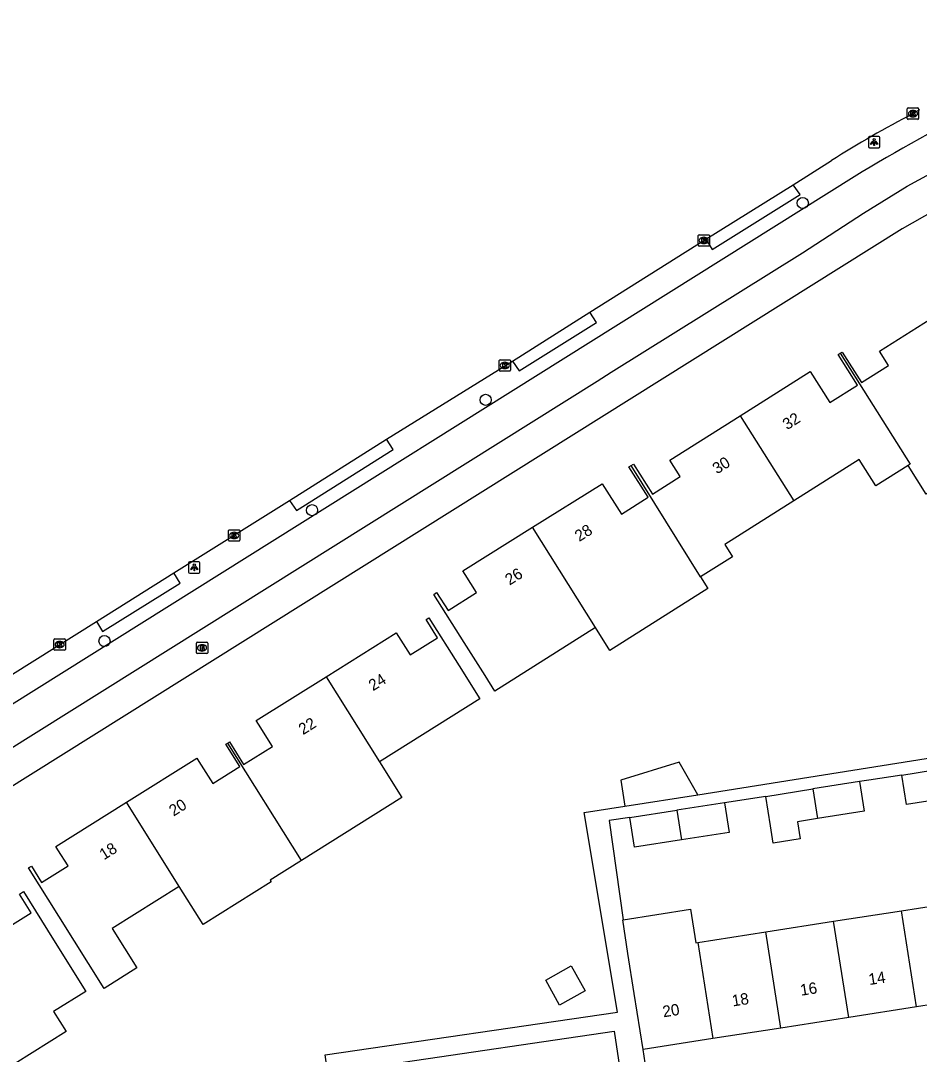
# Model space of a CAD drawing. Extents: x 160077 to 160945, y 386481 to 387498.
# Drawn here: x 160204.4 to 160283.4, y 387369.8 to 387460.7 of the extents above; entities that cross this region are included whole.
import ezdxf

# ---------------------------------------------------------------- set-up
doc = ezdxf.new("R2010")
doc.units = 0
for name, color, linetype in [('IMGEO_Boom', 7, 'Continuous'), ('IMGEO_Brandkraan', 7, 'Continuous'), ('IMGEO_Fietspad_open', 7, 'Continuous'), ('IMGEO_Kolk', 7, 'Continuous'), ('IMGEO_Lichtpunt', 7, 'Continuous'), ('IMGEO_Pand', 7, 'Continuous'), ('IMGEO_Pand_nummerreeks', 7, 'Continuous'), ('IMGEO_Rijbaan_lokaal_gesloten', 7, 'Continuous'), ('IMGEO_Voetpad_open', 7, 'Continuous')]:
    doc.layers.add(name, color=color, linetype=linetype)

msp = doc.modelspace()

# ---------------------------------------------------------------- linework, layer by layer
at = {"layer": 'IMGEO_Boom'}
for centre in [(160273.151, 387444.662), (160245.262, 387427.348), (160229.997, 387417.644), (160211.739, 387406.131)]:
    msp.add_circle(centre, 0.489, dxfattribs=at)
at = {"layer": 'IMGEO_Brandkraan'}
for p, q in [((160219.819, 387405.107), (160219.819, 387405.959)), ((160219.894, 387406.033), (160220.746, 387406.033)), ((160220.82, 387405.959), (160220.82, 387405.107)), ((160220.746, 387405.033), (160219.894, 387405.033)), ((160220.33, 387405.253), (160220.305, 387405.253)), ((160220.307, 387405.813), (160220.332, 387405.813))]:
    msp.add_line(p, q, dxfattribs=at)
for points in [[(160219.819, 387405.107), (160219.819, 387405.959)], [(160219.894, 387406.033), (160220.746, 387406.033)], [(160220.82, 387405.959), (160220.82, 387405.107)], [(160220.746, 387405.033), (160219.894, 387405.033)], [(160220.167, 387405.733), (160220.167, 387405.333), (160220.38, 387405.333)], [(160220.398, 387405.733), (160220.167, 387405.733)], [(160220.346, 387405.652), (160220.292, 387405.652), (160220.292, 387405.576)], [(160220.292, 387405.576), (160220.345, 387405.576)], [(160220.354, 387405.5), (160220.292, 387405.5), (160220.292, 387405.419)], [(160220.292, 387405.419), (160220.354, 387405.419)]]:
    msp.add_lwpolyline(points, dxfattribs=at)
for centre, radius, start, end in [((160219.896, 387405.957), 0.0765, 91.55205, 178.44795), ((160219.896, 387405.957), 0.0765, 91.55205, 178.44795), ((160220.744, 387405.957), 0.0765, 1.55205, 88.44795), ((160220.744, 387405.957), 0.0765, 1.55205, 88.44795), ((160219.896, 387405.109), 0.0765, 181.55205, 268.44795), ((160219.896, 387405.109), 0.0765, 181.55205, 268.44795), ((160220.347, 387405.614), 0.0379, 267.82845, 90.93552), ((160220.355, 387405.459), 0.0404, 269.87594, 90.50774), ((160220.386, 387405.584), 0.251, 268.66757, 293.53466), ((160220.402, 387405.588), 0.145, 59.4692, 91.53667), ((160220.427, 387405.635), 0.0922, 285.51372, 58.15012), ((160220.432, 387405.443), 0.105, 301.31148, 78.98903), ((160220.744, 387405.109), 0.0765, 271.55205, 358.44795), ((160220.744, 387405.109), 0.0765, 271.55205, 358.44795)]:
    msp.add_arc(centre, radius, start, end, dxfattribs=at)
for centre, major_axis, ratio, start_param, end_param in [((160220.306, 387405.533), (-0.387, 0.002), 0.722429, 4.712389, 7.853982), ((160220.331, 387405.533), (-0.39, 0.002), 0.717154, 1.570796, 4.712389)]:
    msp.add_ellipse(centre, major_axis=major_axis, ratio=ratio, start_param=start_param, end_param=end_param, dxfattribs=at)
at = {"layer": 'IMGEO_Fietspad_open'}
for points in [[(160140.876, 387357.421), (160187.132, 387386.441), (160191.413, 387389.134), (160255.073, 387429.003), (160256.289, 387429.772), (160273.122, 387440.293), (160278.495, 387443.763), (160282.321, 387446.132), (160288.169, 387449.309)], [(160277.663, 387446.976), (160201.088, 387399.003), (160139.521, 387360.312), (160130.284, 387353.98), (160123.646, 387349.147)]]:
    msp.add_lwpolyline(points, dxfattribs=at)
msp.add_arc((160373.222, 387289.036), 184.599, 117.04756, 121.17549, dxfattribs=at)
at = {"layer": 'IMGEO_Kolk'}
for p, q in [((160282.341, 387452.098), (160282.341, 387452.95)), ((160282.416, 387453.024), (160283.268, 387453.024)), ((160282.829, 387452.804), (160282.854, 387452.804)), ((160283.342, 387452.95), (160283.342, 387452.098)), ((160283.268, 387452.024), (160282.416, 387452.024)), ((160282.852, 387452.244), (160282.827, 387452.244)), ((160263.952, 387440.943), (160263.952, 387441.795)), ((160264.027, 387441.869), (160264.879, 387441.869)), ((160264.44, 387441.649), (160264.465, 387441.649)), ((160264.953, 387441.795), (160264.953, 387440.943)), ((160264.879, 387440.869), (160264.027, 387440.869)), ((160264.463, 387441.089), (160264.438, 387441.089)), ((160246.452, 387429.947), (160246.452, 387430.799)), ((160246.527, 387430.873), (160247.379, 387430.873)), ((160246.94, 387430.653), (160246.965, 387430.653)), ((160247.453, 387430.799), (160247.453, 387429.947)), ((160247.379, 387429.873), (160246.527, 387429.873)), ((160246.963, 387430.093), (160246.938, 387430.093)), ((160222.719, 387415.922), (160223.571, 387415.922)), ((160222.644, 387414.996), (160222.644, 387415.848)), ((160223.155, 387415.142), (160223.13, 387415.142)), ((160223.132, 387415.702), (160223.157, 387415.702)), ((160223.645, 387415.848), (160223.645, 387414.996)), ((160223.571, 387414.922), (160222.719, 387414.922)), ((160207.297, 387405.403), (160207.297, 387406.255)), ((160207.372, 387406.329), (160208.224, 387406.329)), ((160207.785, 387406.109), (160207.81, 387406.109)), ((160208.298, 387406.255), (160208.298, 387405.403)), ((160208.224, 387405.329), (160207.372, 387405.329)), ((160207.808, 387405.549), (160207.783, 387405.549))]:
    msp.add_line(p, q, dxfattribs=at)
for points in [[(160282.341, 387452.098), (160282.341, 387452.95)], [(160282.416, 387453.024), (160283.268, 387453.024)], [(160282.662, 387452.724), (160282.785, 387452.724), (160282.785, 387452.573), (160282.915, 387452.724), (160283.079, 387452.724), (160282.933, 387452.573), (160283.086, 387452.324), (160282.934, 387452.324), (160282.849, 387452.488), (160282.785, 387452.421), (160282.785, 387452.324), (160282.662, 387452.324), (160282.662, 387452.724)], [(160283.342, 387452.95), (160283.342, 387452.098)], [(160283.268, 387452.024), (160282.416, 387452.024)], [(160263.952, 387440.943), (160263.952, 387441.795)], [(160264.027, 387441.869), (160264.879, 387441.869)], [(160264.273, 387441.569), (160264.396, 387441.569), (160264.396, 387441.418), (160264.526, 387441.569), (160264.69, 387441.569), (160264.544, 387441.418), (160264.697, 387441.169), (160264.545, 387441.169), (160264.46, 387441.333), (160264.396, 387441.266), (160264.396, 387441.169), (160264.273, 387441.169), (160264.273, 387441.569)], [(160264.953, 387441.795), (160264.953, 387440.943)], [(160264.879, 387440.869), (160264.027, 387440.869)], [(160246.452, 387429.947), (160246.452, 387430.799)], [(160246.527, 387430.873), (160247.379, 387430.873)], [(160246.773, 387430.573), (160246.896, 387430.573), (160246.896, 387430.422), (160247.026, 387430.573), (160247.19, 387430.573), (160247.044, 387430.422), (160247.197, 387430.173), (160247.045, 387430.173), (160246.96, 387430.337), (160246.896, 387430.27), (160246.896, 387430.173), (160246.773, 387430.173), (160246.773, 387430.573)], [(160247.453, 387430.799), (160247.453, 387429.947)], [(160247.379, 387429.873), (160246.527, 387429.873)], [(160222.719, 387415.922), (160223.571, 387415.922)], [(160222.644, 387414.996), (160222.644, 387415.848)], [(160222.965, 387415.622), (160223.088, 387415.622), (160223.088, 387415.471), (160223.218, 387415.622), (160223.382, 387415.622), (160223.236, 387415.471), (160223.389, 387415.222), (160223.237, 387415.222), (160223.152, 387415.386), (160223.088, 387415.319), (160223.088, 387415.222), (160222.965, 387415.222), (160222.965, 387415.622)], [(160223.645, 387415.848), (160223.645, 387414.996)], [(160223.571, 387414.922), (160222.719, 387414.922)], [(160207.297, 387405.403), (160207.297, 387406.255)], [(160207.372, 387406.329), (160208.224, 387406.329)], [(160207.618, 387406.029), (160207.741, 387406.029), (160207.741, 387405.878), (160207.871, 387406.029), (160208.035, 387406.029), (160207.889, 387405.878), (160208.042, 387405.629), (160207.89, 387405.629), (160207.805, 387405.793), (160207.741, 387405.726), (160207.741, 387405.629), (160207.618, 387405.629), (160207.618, 387406.029)], [(160208.298, 387406.255), (160208.298, 387405.403)], [(160208.224, 387405.329), (160207.372, 387405.329)]]:
    msp.add_lwpolyline(points, dxfattribs=at)
for centre, start, end in [((160282.418, 387452.948), 91.55205, 178.44795), ((160282.418, 387452.948), 91.55205, 178.44795), ((160283.266, 387452.948), 1.55205, 88.44795), ((160283.266, 387452.948), 1.55205, 88.44795), ((160282.418, 387452.1), 181.55205, 268.44795), ((160282.418, 387452.1), 181.55205, 268.44795), ((160283.266, 387452.1), 271.55205, 358.44795), ((160283.266, 387452.1), 271.55205, 358.44795), ((160264.029, 387441.793), 91.55205, 178.44795), ((160264.029, 387441.793), 91.55205, 178.44795), ((160264.877, 387441.793), 1.55205, 88.44795), ((160264.877, 387441.793), 1.55205, 88.44795), ((160264.029, 387440.945), 181.55205, 268.44795), ((160264.029, 387440.945), 181.55205, 268.44795), ((160264.877, 387440.945), 271.55205, 358.44795), ((160264.877, 387440.945), 271.55205, 358.44795), ((160246.529, 387430.797), 91.55205, 178.44795), ((160246.529, 387430.797), 91.55205, 178.44795), ((160247.377, 387430.797), 1.55205, 88.44795), ((160247.377, 387430.797), 1.55205, 88.44795), ((160246.529, 387429.949), 181.55205, 268.44795), ((160246.529, 387429.949), 181.55205, 268.44795), ((160247.377, 387429.949), 271.55205, 358.44795), ((160247.377, 387429.949), 271.55205, 358.44795), ((160222.721, 387415.846), 91.55205, 178.44795), ((160222.721, 387415.846), 91.55205, 178.44795), ((160223.569, 387415.846), 1.55205, 88.44795), ((160223.569, 387415.846), 1.55205, 88.44795), ((160222.721, 387414.998), 181.55205, 268.44795), ((160222.721, 387414.998), 181.55205, 268.44795), ((160223.569, 387414.998), 271.55205, 358.44795), ((160223.569, 387414.998), 271.55205, 358.44795), ((160207.374, 387406.253), 91.55205, 178.44795), ((160207.374, 387406.253), 91.55205, 178.44795), ((160208.222, 387406.253), 1.55205, 88.44795), ((160208.222, 387406.253), 1.55205, 88.44795), ((160207.374, 387405.405), 181.55205, 268.44795), ((160207.374, 387405.405), 181.55205, 268.44795), ((160208.222, 387405.405), 271.55205, 358.44795), ((160208.222, 387405.405), 271.55205, 358.44795)]:
    msp.add_arc(centre, 0.0765, start, end, dxfattribs=at)
for centre, major_axis, ratio, start_param, end_param in [((160282.828, 387452.524), (-0.387, 0.002), 0.722429, 4.712389, 7.853982), ((160282.853, 387452.524), (-0.39, 0.002), 0.717154, 1.570796, 4.712389), ((160264.439, 387441.369), (-0.387, 0.002), 0.722429, 4.712389, 7.853982), ((160264.464, 387441.369), (-0.39, 0.002), 0.717154, 1.570796, 4.712389), ((160246.939, 387430.373), (-0.387, 0.002), 0.722429, 4.712389, 7.853982), ((160246.964, 387430.373), (-0.39, 0.002), 0.717154, 1.570796, 4.712389), ((160223.131, 387415.422), (-0.387, 0.002), 0.722429, 4.712389, 7.853982), ((160223.156, 387415.422), (-0.39, 0.002), 0.717154, 1.570796, 4.712389), ((160207.784, 387405.829), (-0.387, 0.002), 0.722429, 4.712389, 7.853982), ((160207.809, 387405.829), (-0.39, 0.002), 0.717154, 1.570796, 4.712389)]:
    msp.add_ellipse(centre, major_axis=major_axis, ratio=ratio, start_param=start_param, end_param=end_param, dxfattribs=at)
at = {"layer": 'IMGEO_Lichtpunt'}
for p, q in [((160279.834, 387450.526), (160279.026, 387450.526)), ((160279.834, 387450.526), (160279.026, 387450.526)), ((160278.932, 387450.431), (160278.932, 387449.624)), ((160278.932, 387450.431), (160278.932, 387449.624)), ((160279.928, 387449.624), (160279.928, 387450.431)), ((160279.928, 387449.624), (160279.928, 387450.431)), ((160279.026, 387449.53), (160279.834, 387449.53)), ((160279.026, 387449.53), (160279.834, 387449.53)), ((160219.139, 387413.015), (160219.139, 387412.208)), ((160219.139, 387413.015), (160219.139, 387412.208)), ((160220.041, 387413.11), (160219.233, 387413.11)), ((160220.041, 387413.11), (160219.233, 387413.11)), ((160220.135, 387412.208), (160220.135, 387413.015)), ((160220.135, 387412.208), (160220.135, 387413.015)), ((160219.233, 387412.114), (160220.041, 387412.114)), ((160219.233, 387412.114), (160220.041, 387412.114))]:
    msp.add_line(p, q, dxfattribs=at)
for points in [[(160279.306, 387450.095), (160279.345, 387450.067), (160279.157, 387449.805), (160279.119, 387449.832), (160279.306, 387450.095)], [(160279.408, 387450.047), (160279.455, 387450.047), (160279.455, 387449.725), (160279.408, 387449.725), (160279.408, 387450.047)], [(160279.518, 387450.067), (160279.556, 387450.094), (160279.743, 387449.832), (160279.704, 387449.804), (160279.518, 387450.067)], [(160219.513, 387412.679), (160219.552, 387412.651), (160219.364, 387412.389), (160219.326, 387412.416), (160219.513, 387412.679)], [(160219.615, 387412.631), (160219.662, 387412.631), (160219.662, 387412.309), (160219.615, 387412.309), (160219.615, 387412.631)], [(160219.725, 387412.651), (160219.763, 387412.678), (160219.95, 387412.416), (160219.911, 387412.388), (160219.725, 387412.651)]]:
    msp.add_lwpolyline(points, dxfattribs=at)
for centre in [(160279.431, 387450.229), (160219.638, 387412.813)]:
    msp.add_circle(centre, 0.0994, dxfattribs=at)
for centre, start, end in [((160279.026, 387450.431), 90, 180), ((160279.026, 387450.431), 90, 180), ((160279.834, 387450.431), 0, 90), ((160279.834, 387450.431), 0, 90), ((160279.026, 387449.624), 180, 270), ((160279.026, 387449.624), 180, 270), ((160279.834, 387449.624), 270, 0), ((160279.834, 387449.624), 270, 360), ((160219.233, 387413.015), 90, 180), ((160219.233, 387413.015), 90, 180), ((160220.041, 387413.015), 0, 90), ((160220.041, 387413.015), 0, 90), ((160219.233, 387412.208), 180, 270), ((160219.233, 387412.208), 180, 270), ((160220.041, 387412.208), 270, 0), ((160220.041, 387412.208), 270, 360)]:
    msp.add_arc(centre, 0.0946, start, end, dxfattribs=at)
at = {"layer": 'IMGEO_Pand'}
for points in [[(160276.448, 387431.45), (160276.62, 387431.558), (160278.316, 387428.872), (160280.699, 387430.377), (160279.901, 387431.641), (160286.018, 387435.503)], [(160267.639, 387425.939), (160273.806, 387429.833), (160275.524, 387427.112), (160277.967, 387428.655), (160276.273, 387431.339), (160276.448, 387431.45)], [(160276.448, 387431.45), (160278.144, 387428.764), (160282.602, 387421.68), (160282.424, 387421.571)], [(160290.704, 387428.081), (160292.871, 387424.648), (160284.012, 387419.056), (160282.424, 387421.571)], [(160258.055, 387421.571), (160258.257, 387421.698), (160259.927, 387419.052), (160262.383, 387420.603), (160261.472, 387422.046), (160267.639, 387425.939)], [(160267.639, 387425.939), (160272.362, 387418.46)], [(160249.387, 387416.14), (160255.509, 387419.977), (160257.2, 387417.298), (160259.541, 387418.776), (160257.856, 387421.446), (160258.055, 387421.571)], [(160264.155, 387411.771), (160258.055, 387421.571)], [(160282.424, 387421.571), (160279.58, 387419.775), (160278.117, 387422.093), (160272.362, 387418.46)], [(160272.362, 387418.46), (160266.292, 387414.627), (160266.972, 387413.549), (160264.155, 387411.771)], [(160254.918, 387407.316), (160246.073, 387401.732), (160245.206, 387403.106), (160243.371, 387406.013), (160240.702, 387410.241), (160240.953, 387410.4), (160241.957, 387408.808), (160244.469, 387410.394), (160243.463, 387411.986), (160243.264, 387412.302), (160249.387, 387416.14)], [(160254.918, 387407.316), (160249.387, 387416.14)], [(160264.155, 387411.771), (160264.802, 387410.747), (160256.179, 387405.303), (160254.918, 387407.316)], [(160231.24, 387402.998), (160237.395, 387406.86), (160237.594, 387406.543), (160238.616, 387404.913), (160241.034, 387406.43), (160240.029, 387408.032), (160240.272, 387408.185), (160242.929, 387403.95), (160244.752, 387401.045), (160235.937, 387395.515)], [(160222.579, 387397.16), (160222.736, 387397.258), (160223.98, 387395.274), (160226.51, 387396.861), (160225.279, 387398.825), (160225.084, 387399.136), (160231.24, 387402.998)], [(160231.24, 387402.998), (160235.937, 387395.515)], [(160213.668, 387391.955), (160219.865, 387395.843), (160220.052, 387395.545), (160221.266, 387393.61), (160223.649, 387395.105), (160222.422, 387397.061), (160222.579, 387397.16)], [(160229.072, 387386.844), (160222.579, 387397.16)], [(160235.937, 387395.515), (160237.902, 387392.384), (160229.072, 387386.844)], [(160263.91, 387392.614), (160262.273, 387395.491), (160257.143, 387393.902), (160257.501, 387391.612)], [(160281.851, 387394.346), (160285.995, 387394.998)], [(160286.403, 387392.396), (160282.26, 387391.744), (160281.851, 387394.346)], [(160278.145, 387393.772), (160274.041, 387393.126)], [(160278.145, 387393.772), (160278.554, 387391.17), (160274.449, 387390.524)], [(160257.501, 387391.612), (160263.91, 387392.614)], [(160269.896, 387392.474), (160274.041, 387393.126)], [(160274.449, 387390.524), (160272.687, 387390.247), (160272.925, 387388.733), (160270.543, 387388.359), (160270.305, 387389.872), (160269.896, 387392.474)], [(160274.041, 387393.126), (160274.449, 387390.524)], [(160218.313, 387384.553), (160212.416, 387380.853), (160214.594, 387377.381), (160211.714, 387375.574), (160207.72, 387381.94), (160205.062, 387386.175), (160205.318, 387386.336), (160206.214, 387384.909), (160208.536, 387386.366), (160207.649, 387387.78), (160207.47, 387388.065), (160213.668, 387391.955)], [(160218.313, 387384.553), (160213.668, 387391.955)], [(160266.26, 387391.91), (160262.086, 387391.253)], [(160266.26, 387391.91), (160266.669, 387389.308), (160262.494, 387388.651)], [(160257.941, 387390.601), (160262.086, 387391.253)], [(160262.494, 387388.651), (160258.35, 387387.999), (160257.941, 387390.601)], [(160262.086, 387391.253), (160262.494, 387388.651)], [(160229.072, 387386.844), (160226.307, 387385.109), (160226.402, 387384.958), (160220.416, 387381.202), (160218.313, 387384.553)], [(160195.639, 387378.762), (160201.803, 387382.619), (160201.935, 387382.408), (160202.957, 387380.775), (160205.299, 387382.24), (160204.271, 387383.884), (160204.613, 387384.098), (160207.265, 387379.86), (160210.104, 387375.321), (160207.265, 387373.545), (160208.363, 387371.789), (160202.353, 387368.029), (160200.274, 387371.351)], [(160281.843, 387382.418), (160287.821, 387383.354)], [(160257.357, 387381.616), (160263.281, 387382.544), (160263.745, 387379.583), (160263.911, 387379.609)], [(160275.866, 387381.482), (160281.843, 387382.418)], [(160283.167, 387373.972), (160281.843, 387382.418)], [(160259.101, 387370.202), (160258.327, 387375.142), (160257.778, 387378.648), (160257.314, 387381.609), (160257.357, 387381.616)], [(160269.889, 387380.545), (160275.866, 387381.482)], [(160277.19, 387373.036), (160275.866, 387381.482)], [(160263.911, 387379.609), (160269.889, 387380.545)], [(160271.213, 387372.099), (160269.889, 387380.545)], [(160263.911, 387379.609), (160265.235, 387371.163)], [(160252.779, 387377.561), (160254.003, 387375.362), (160251.767, 387374.118), (160250.543, 387376.317), (160252.779, 387377.561)], [(160289.145, 387374.909), (160283.167, 387373.972)], [(160283.167, 387373.972), (160277.19, 387373.036)], [(160277.19, 387373.036), (160271.213, 387372.099)], [(160271.213, 387372.099), (160265.235, 387371.163)], [(160265.235, 387371.163), (160259.101, 387370.202)]]:
    msp.add_lwpolyline(points, dxfattribs=at)
at = {"layer": 'IMGEO_Rijbaan_lokaal_gesloten'}
for points in [[(160282.842, 387452.524), (160283.459, 387452.885)], [(160272.308, 387446.268), (160275.682, 387448.397)], [(160264.617, 387441.486), (160272.308, 387446.268)], [(160254.43, 387435.062), (160264.617, 387441.486)], [(160247.635, 387430.764), (160254.43, 387435.062)], [(160236.549, 387423.884), (160247.635, 387430.764)], [(160228.018, 387418.51), (160236.549, 387423.884)], [(160217.84, 387412.127), (160228.018, 387418.51)], [(160211.037, 387407.848), (160217.84, 387412.127)], [(160199.915, 387400.901), (160211.037, 387407.848)]]:
    msp.add_lwpolyline(points, dxfattribs=at)
msp.add_arc((160327.549, 387366.687), 96.782, 117.51201, 122.406, dxfattribs=at)
at = {"layer": 'IMGEO_Voetpad_open'}
for points in [[(160335.829, 387460.702), (160326.53, 387459.226), (160320.569, 387457.972), (160314.665, 387456.47), (160303.808, 387453.134), (160303.67, 387453.085), (160298.464, 387450.953), (160293.339, 387448.631), (160287.569, 387445.611), (160281.905, 387442.396), (160142.361, 387354.983), (160136.196, 387350.879), (160130.296, 387346.507)], [(160264.617, 387441.486), (160265.19, 387440.581), (160272.909, 387445.4), (160272.308, 387446.268)], [(160247.635, 387430.764), (160248.204, 387429.9), (160255.004, 387434.163), (160254.43, 387435.062)], [(160228.018, 387418.51), (160228.613, 387417.611), (160237.12, 387422.98), (160236.549, 387423.884)], [(160211.037, 387407.848), (160211.577, 387406.973), (160218.389, 387411.212), (160217.84, 387412.127)], [(160263.91, 387392.614), (160315.857, 387400.88), (160315.732, 387401.681), (160314.476, 387409.706), (160315.976, 387409.953)], [(160281.851, 387394.346), (160278.947, 387393.898), (160278.145, 387393.772)], [(160269.896, 387392.474), (160266.26, 387391.91)], [(160173.24, 387325.04), (160170.577, 387341.434), (160233.943, 387350.726), (160231.156, 387369.73), (160256.864, 387373.5), (160253.922, 387391.053), (160257.501, 387391.612)], [(160257.941, 387390.601), (160256.119, 387390.343), (160257.357, 387381.616)], [(160233.237, 387364.05), (160232.602, 387368.301), (160237.025, 387368.95), (160256.577, 387371.817), (160257.725, 387363.991)], [(160260.008, 387364.344), (160259.101, 387370.202)]]:
    msp.add_lwpolyline(points, dxfattribs=at)

# ---------------------------------------------------------------- texts
at = {"layer": 'IMGEO_Pand_nummerreeks'}
for s, rotation, p in [('32', 32.26325, (160271.772, 387424.669)), ('30', 32.26603, (160265.61, 387420.781)), ('28', 32.07893, (160253.492, 387414.842)), ('26', 32.07893, (160247.367, 387411.004)), ('24', 32.10442, (160235.36, 387401.711)), ('22', 32.10442, (160229.202, 387397.847)), ('20', 32.10855, (160217.813, 387390.683)), ('18', 32.10873, (160211.692, 387386.841)), ('14', 8.90338, (160279.015, 387375.873)), ('16', 8.90338, (160273.006, 387374.931)), ('18', 8.90338, (160267, 387373.99)), ('20', 8.90376, (160260.902, 387373.035))]:
    msp.add_text(s, height=1, rotation=rotation, dxfattribs=at).set_placement(p)

doc.saveas('drawing.dxf')
